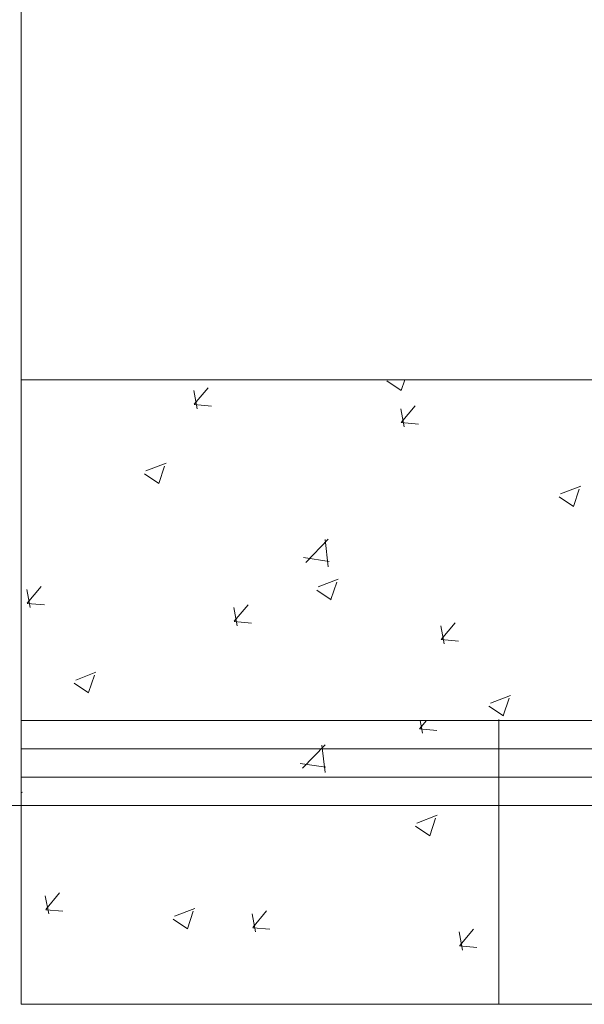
# Model space of a CAD drawing. Header units: feet. Extents: x 8 to 127, y 6 to 90.
# Tile 375 of 538: x 50.689 to 51.186, y 49.85 to 50.717. Entities that reach past the tile are written whole.
import ezdxf

# ---------------------------------------------------------------- set-up
doc = ezdxf.new("R2010")
doc.units = ezdxf.units.FT
doc.header["$MEASUREMENT"] = 0
for name, color, linetype in [('Alvenaria', 7, 'Continuous'), ('ESQUADRIAS', 252, 'Continuous'), ('MOBILIÁRIO2', 250, 'Continuous'), ('NO ESPESSURA', 250, 'Continuous')]:
    doc.layers.add(name, color=color, linetype=linetype)

msp = doc.modelspace()

# ---------------------------------------------------------------- linework, layer by layer
at = {"layer": 'Alvenaria', "lineweight": 5}
for p, q in [((50.69022, 50.02504), (50.69022, 51.40004)), ((50.61522, 50.02504), (50.69022, 50.02504))]:
    msp.add_line(p, q, dxfattribs=at)
at = {"layer": 'ESQUADRIAS', "lineweight": 5}
for p, q in [((52.39022, 50.10004), (50.69022, 50.10004)), ((52.39022, 50.07504), (50.69022, 50.07504)), ((52.39022, 50.05004), (50.69022, 50.05004)), ((52.39022, 50.02504), (50.69022, 50.02504))]:
    msp.add_line(p, q, dxfattribs=at)
at = {"layer": 'MOBILIÁRIO2', "lineweight": 5}
for p, q in [((52.39022, 50.40004), (50.69022, 50.40004)), ((51.11068, 50.10078), (51.11068, 49.85004)), ((50.69022, 49.85004), (50.69022, 50.02504)), ((52.39022, 49.85004), (50.69022, 49.85004))]:
    msp.add_line(p, q, dxfattribs=at)
at = {"layer": 'NO ESPESSURA', "linetype": 'Continuous', "lineweight": 5}
for p, q in [((51.01218, 50.39903), (51.02482, 50.39051)), ((51.0247, 50.39057), (51.02788, 50.40004)), ((50.84501, 50.37449), (50.84207, 50.39041)), ((50.84246, 50.37837), (50.8547, 50.39297)), ((50.84244, 50.37815), (50.85762, 50.37683)), ((51.02719, 50.35855), (51.02426, 50.37448)), ((51.02464, 50.36243), (51.03689, 50.37703)), ((51.02462, 50.36221), (51.03981, 50.36089)), ((50.79997, 50.31977), (50.81776, 50.3266)), ((50.81128, 50.30864), (50.81643, 50.32399)), ((50.79876, 50.3171), (50.8114, 50.30858)), ((51.165, 50.29943), (51.18279, 50.30625)), ((51.17631, 50.2883), (51.18146, 50.30365)), ((51.16379, 50.29676), (51.17643, 50.28824)), ((50.94074, 50.2391), (50.96053, 50.25972)), ((50.96054, 50.23527), (50.95773, 50.25939)), ((50.93868, 50.24348), (50.96127, 50.23997)), ((50.95159, 50.2175), (50.96937, 50.22433)), ((50.69807, 50.19938), (50.69513, 50.2153)), ((50.69552, 50.20326), (50.70776, 50.21785)), ((50.96289, 50.20638), (50.96804, 50.22173)), ((50.95038, 50.21484), (50.96301, 50.20632)), ((50.6955, 50.20304), (50.71068, 50.20171)), ((50.88025, 50.18344), (50.87732, 50.19936)), ((50.8777, 50.18732), (50.88995, 50.20191)), ((50.87768, 50.1871), (50.89286, 50.18577)), ((51.06244, 50.1675), (51.0595, 50.18342)), ((51.05989, 50.17138), (51.07213, 50.18597)), ((51.05987, 50.17116), (51.07505, 50.16983)), ((50.73817, 50.13558), (50.75595, 50.14241)), ((50.74948, 50.12446), (50.75463, 50.1398)), ((50.73696, 50.13292), (50.7496, 50.12439)), ((51.1032, 50.11524), (51.12099, 50.12207)), ((51.10199, 50.11257), (51.11463, 50.10405)), ((51.11451, 50.10411), (51.11966, 50.11946)), ((51.04095, 50.09274), (51.04707, 50.10004)), ((51.04353, 50.08887), (51.04146, 50.10004)), ((51.04093, 50.09252), (51.05611, 50.0912)), ((50.93787, 50.05785), (50.95765, 50.07847)), ((50.95767, 50.05403), (50.95486, 50.07815)), ((50.93581, 50.06222), (50.9584, 50.05872)), ((50.69022, 50.03639), (50.69133, 50.03682)), ((51.03858, 50.00965), (51.05636, 50.01648)), ((51.03737, 50.00699), (51.05, 49.99847)), ((51.04989, 49.99853), (51.05504, 50.01388)), ((50.71182, 49.93356), (50.72407, 49.94816)), ((50.7144, 49.92969), (50.71146, 49.94561)), ((50.7118, 49.93334), (50.72698, 49.93202)), ((50.82516, 49.92773), (50.84294, 49.93455)), ((50.83647, 49.91661), (50.84162, 49.93196)), ((50.89658, 49.91375), (50.89365, 49.92967)), ((50.89401, 49.91763), (50.90625, 49.93222)), ((50.82395, 49.92507), (50.83659, 49.91655)), ((50.89399, 49.91741), (50.90917, 49.91608)), ((51.07877, 49.89781), (51.07583, 49.91373)), ((51.07619, 49.90169), (51.08844, 49.91628)), ((51.07617, 49.90147), (51.09135, 49.90014))]:
    msp.add_line(p, q, dxfattribs=at)

doc.saveas('drawing.dxf')
